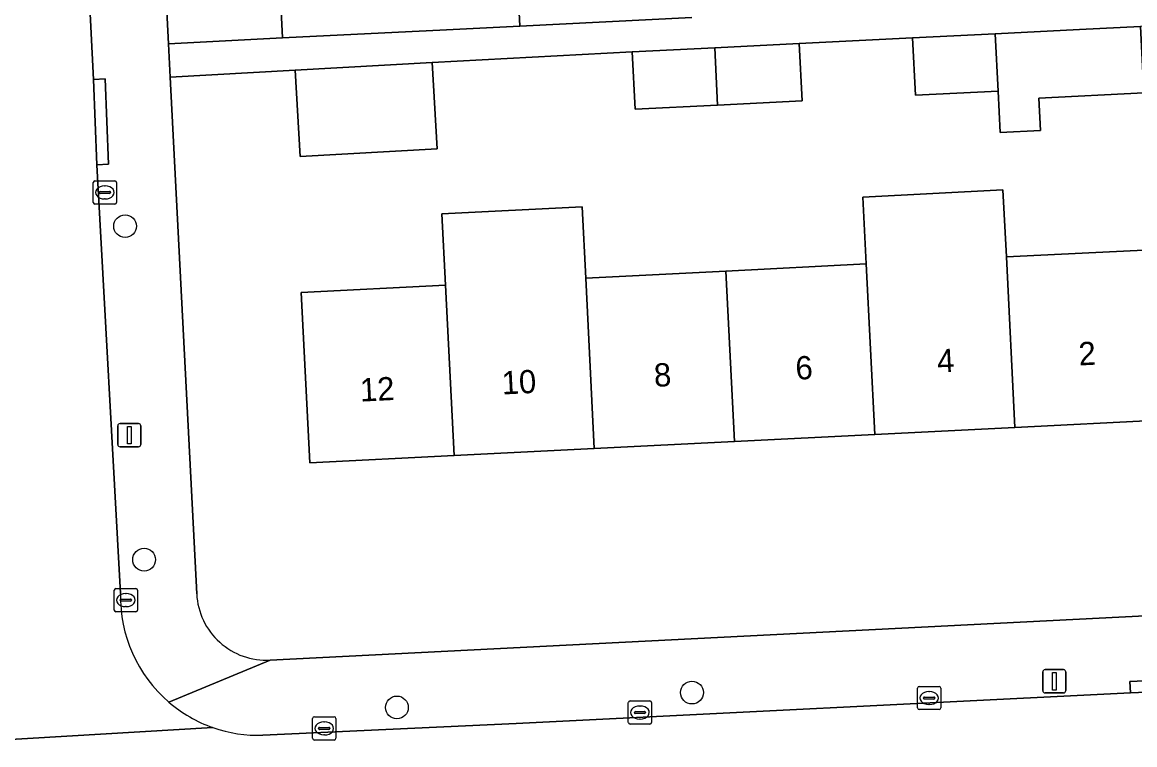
# Model space of a CAD drawing. Extents: x 161084 to 161928, y 385354 to 386522.
# Drawn here: x 161763.04 to 161810.87, y 385870.05 to 385901.12 of the extents above; entities that cross this region are included whole.
import ezdxf

# ---------------------------------------------------------------- set-up
doc = ezdxf.new("R2010")
doc.units = 0
for name, color, linetype in [('IMGEO_Boom', 7, 'Continuous'), ('IMGEO_Erf', 7, 'Continuous'), ('IMGEO_Kolk', 7, 'Continuous'), ('IMGEO_Lichtmast', 7, 'Continuous'), ('IMGEO_Pand', 7, 'Continuous'), ('IMGEO_Pand_nummerreeks', 7, 'Continuous'), ('IMGEO_Rijbaan_lokaal_open', 7, 'Continuous'), ('IMGEO_Voetpad_open', 7, 'Continuous')]:
    doc.layers.add(name, color=color, linetype=linetype)

msp = doc.modelspace()

# ---------------------------------------------------------------- linework, layer by layer
at = {"layer": 'IMGEO_Boom'}
for centre in [(161767.463, 385892.35), (161768.283, 385878.008), (161791.836, 385872.29), (161779.152, 385871.652)]:
    msp.add_circle(centre, 0.489, dxfattribs=at)
at = {"layer": 'IMGEO_Erf'}
for points in [[(161766.305, 385959.108), (161769.329, 385900.195), (161774.232, 385900.444), (161773.883, 385907.47)], [(161784.093, 385907.977), (161784.442, 385900.951), (161791.835, 385901.321)], [(161816.297, 385901.071), (161816.29, 385901.204), (161811.124, 385900.945), (161811.269, 385898.084), (161806.754, 385897.858), (161806.824, 385896.468), (161805.083, 385896.38), (161804.993, 385898.163), (161801.445, 385897.984), (161801.32, 385900.451), (161796.445, 385900.207), (161796.57, 385897.74), (161792.937, 385897.556), (161789.389, 385897.377), (161789.264, 385899.844), (161780.664, 385899.393), (161780.876, 385895.682), (161774.99, 385895.349), (161774.78, 385899.06), (161769.403, 385898.759), (161770.544, 385876.533)], [(161773.699, 385873.684), (161814.72, 385875.762), (161814.973, 385875.786), (161815.223, 385875.833), (161815.468, 385875.902), (161815.706, 385875.992), (161815.934, 385876.104), (161816.152, 385876.235), (161816.357, 385876.385), (161816.548, 385876.553), (161816.724, 385876.738), (161816.882, 385876.937), (161817.021, 385877.149), (161817.141, 385877.374), (161817.241, 385877.608), (161817.319, 385877.85), (161817.375, 385878.098), (161817.409, 385878.35), (161817.42, 385878.604), (161817.417, 385878.743), (161816.297, 385901.071)]]:
    msp.add_lwpolyline(points, dxfattribs=at)
msp.add_lwpolyline([(161799.179, 385893.604), (161805.207, 385893.908), (161805.352, 385891.028), (161811.558, 385891.34), (161811.927, 385884.008), (161805.721, 385883.696), (161799.693, 385883.392), (161793.665, 385883.089), (161787.636, 385882.786), (161781.608, 385882.482), (161775.405, 385882.17), (161775.036, 385889.502), (161781.239, 385889.814), (161781.084, 385892.881), (161787.112, 385893.185), (161787.267, 385890.118), (161793.296, 385890.421), (161799.324, 385890.724)], close=True, dxfattribs=at)
msp.add_arc((161773.545, 385876.685), 3.005, 182.901, 272.9342, dxfattribs=at)
at = {"layer": 'IMGEO_Kolk'}
for p, q in [((161766.171, 385894.301), (161767.023, 385894.301)), ((161766.096, 385893.375), (161766.096, 385894.227)), ((161766.355, 385893.795), (161766.355, 385893.807)), ((161766.398, 385893.844), (161766.796, 385893.844)), ((161766.584, 385894.081), (161766.609, 385894.081)), ((161766.839, 385893.807), (161766.839, 385893.795)), ((161767.097, 385894.227), (161767.097, 385893.375)), ((161767.023, 385893.301), (161766.171, 385893.301)), ((161766.793, 385893.758), (161766.395, 385893.758)), ((161766.607, 385893.521), (161766.582, 385893.521)), ((161766.998, 385875.841), (161766.998, 385876.693)), ((161767.073, 385876.767), (161767.925, 385876.767)), ((161767.999, 385876.693), (161767.999, 385875.841)), ((161767.257, 385876.261), (161767.257, 385876.273)), ((161767.695, 385876.224), (161767.297, 385876.224)), ((161767.3, 385876.31), (161767.698, 385876.31)), ((161767.486, 385876.547), (161767.511, 385876.547)), ((161767.741, 385876.273), (161767.741, 385876.261)), ((161767.925, 385875.767), (161767.073, 385875.767)), ((161767.509, 385875.987), (161767.484, 385875.987)), ((161801.533, 385871.631), (161801.533, 385872.483)), ((161801.608, 385872.557), (161802.46, 385872.557)), ((161802.021, 385872.337), (161802.046, 385872.337)), ((161802.534, 385872.483), (161802.534, 385871.631)), ((161789.1, 385871.007), (161789.1, 385871.859)), ((161789.175, 385871.933), (161790.027, 385871.933)), ((161790.101, 385871.859), (161790.101, 385871.007)), ((161801.792, 385872.051), (161801.792, 385872.063)), ((161802.23, 385872.014), (161801.832, 385872.014)), ((161801.835, 385872.1), (161802.233, 385872.1)), ((161802.044, 385871.777), (161802.019, 385871.777)), ((161802.276, 385872.063), (161802.276, 385872.051)), ((161789.359, 385871.427), (161789.359, 385871.439)), ((161789.797, 385871.39), (161789.399, 385871.39)), ((161789.402, 385871.476), (161789.8, 385871.476)), ((161789.588, 385871.713), (161789.613, 385871.713)), ((161789.843, 385871.439), (161789.843, 385871.427)), ((161802.46, 385871.557), (161801.608, 385871.557)), ((161775.526, 385870.325), (161775.526, 385871.177)), ((161775.601, 385871.251), (161776.453, 385871.251)), ((161776.014, 385871.031), (161776.039, 385871.031)), ((161776.527, 385871.177), (161776.527, 385870.325)), ((161790.027, 385870.933), (161789.175, 385870.933)), ((161789.611, 385871.153), (161789.586, 385871.153)), ((161775.785, 385870.745), (161775.785, 385870.757)), ((161776.223, 385870.708), (161775.825, 385870.708)), ((161775.828, 385870.794), (161776.226, 385870.794)), ((161776.037, 385870.471), (161776.012, 385870.471)), ((161776.269, 385870.757), (161776.269, 385870.745)), ((161776.453, 385870.251), (161775.601, 385870.251))]:
    msp.add_line(p, q, dxfattribs=at)
for points in [[(161766.171, 385894.301), (161767.023, 385894.301)], [(161766.096, 385893.375), (161766.096, 385894.227)], [(161767.097, 385894.227), (161767.097, 385893.375)], [(161767.023, 385893.301), (161766.171, 385893.301)], [(161766.998, 385875.841), (161766.998, 385876.693)], [(161767.073, 385876.767), (161767.925, 385876.767)], [(161767.999, 385876.693), (161767.999, 385875.841)], [(161767.925, 385875.767), (161767.073, 385875.767)], [(161801.533, 385871.631), (161801.533, 385872.483)], [(161801.608, 385872.557), (161802.46, 385872.557)], [(161802.534, 385872.483), (161802.534, 385871.631)], [(161789.1, 385871.007), (161789.1, 385871.859)], [(161789.175, 385871.933), (161790.027, 385871.933)], [(161790.101, 385871.859), (161790.101, 385871.007)], [(161802.46, 385871.557), (161801.608, 385871.557)], [(161775.526, 385870.325), (161775.526, 385871.177)], [(161775.601, 385871.251), (161776.453, 385871.251)], [(161776.527, 385871.177), (161776.527, 385870.325)], [(161790.027, 385870.933), (161789.175, 385870.933)], [(161776.453, 385870.251), (161775.601, 385870.251)]]:
    msp.add_lwpolyline(points, dxfattribs=at)
for centre, radius, start, end in [((161766.173, 385894.225), 0.0765, 91.552, 178.448), ((161766.173, 385894.225), 0.0765, 91.552, 178.448), ((161767.021, 385894.225), 0.0765, 1.552, 88.448), ((161767.021, 385894.225), 0.0765, 1.552, 88.448), ((161766.395, 385893.804), 0.0403, 85.8775, 175.7526), ((161766.392, 385893.794), 0.0366, 178.938, 274.7102), ((161766.796, 385893.801), 0.043, 264.8664, 352.4533), ((161766.8, 385893.806), 0.0386, 1.7309, 96.639), ((161766.173, 385893.377), 0.0765, 181.552, 268.448), ((161766.173, 385893.377), 0.0765, 181.552, 268.448), ((161767.021, 385893.377), 0.0765, 271.552, 358.448), ((161767.021, 385893.377), 0.0765, 271.552, 358.448), ((161767.075, 385876.691), 0.0765, 91.552, 178.448), ((161767.075, 385876.691), 0.0765, 91.552, 178.448), ((161767.923, 385876.691), 0.0765, 1.552, 88.448), ((161767.923, 385876.691), 0.0765, 1.552, 88.448), ((161767.297, 385876.27), 0.0403, 85.8775, 175.7526), ((161767.294, 385876.26), 0.0366, 178.938, 274.7102), ((161767.698, 385876.267), 0.043, 264.8664, 352.4533), ((161767.702, 385876.272), 0.0386, 1.7309, 96.639), ((161767.075, 385875.843), 0.0765, 181.552, 268.448), ((161767.075, 385875.843), 0.0765, 181.552, 268.448), ((161767.923, 385875.843), 0.0765, 271.552, 358.448), ((161767.923, 385875.843), 0.0765, 271.552, 358.448), ((161801.61, 385872.481), 0.0765, 91.552, 178.448), ((161801.61, 385872.481), 0.0765, 91.552, 178.448), ((161802.458, 385872.481), 0.0765, 1.552, 88.448), ((161802.458, 385872.481), 0.0765, 1.552, 88.448), ((161789.177, 385871.857), 0.0765, 91.552, 178.448), ((161789.177, 385871.857), 0.0765, 91.552, 178.448), ((161790.025, 385871.857), 0.0765, 1.552, 88.448), ((161790.025, 385871.857), 0.0765, 1.552, 88.448), ((161801.832, 385872.06), 0.0403, 85.8775, 175.7526), ((161801.829, 385872.05), 0.0366, 178.938, 274.7102), ((161802.233, 385872.057), 0.043, 264.8664, 352.4533), ((161802.237, 385872.062), 0.0386, 1.7309, 96.639), ((161789.399, 385871.436), 0.0403, 85.8775, 175.7526), ((161789.396, 385871.426), 0.0366, 178.938, 274.7102), ((161789.8, 385871.433), 0.043, 264.8664, 352.4533), ((161789.804, 385871.438), 0.0386, 1.7309, 96.639), ((161801.61, 385871.633), 0.0765, 181.552, 268.448), ((161801.61, 385871.633), 0.0765, 181.552, 268.448), ((161802.458, 385871.633), 0.0765, 271.552, 358.448), ((161802.458, 385871.633), 0.0765, 271.552, 358.448), ((161775.603, 385871.175), 0.0765, 91.552, 178.448), ((161775.603, 385871.175), 0.0765, 91.552, 178.448), ((161776.451, 385871.175), 0.0765, 1.552, 88.448), ((161776.451, 385871.175), 0.0765, 1.552, 88.448), ((161789.177, 385871.009), 0.0765, 181.552, 268.448), ((161789.177, 385871.009), 0.0765, 181.552, 268.448), ((161790.025, 385871.009), 0.0765, 271.552, 358.448), ((161790.025, 385871.009), 0.0765, 271.552, 358.448), ((161775.825, 385870.754), 0.0403, 85.8775, 175.7526), ((161775.822, 385870.744), 0.0366, 178.938, 274.7102), ((161776.226, 385870.751), 0.043, 264.8664, 352.4533), ((161776.23, 385870.756), 0.0386, 1.7309, 96.639), ((161775.603, 385870.327), 0.0765, 181.552, 268.448), ((161775.603, 385870.327), 0.0765, 181.552, 268.448), ((161776.451, 385870.327), 0.0765, 271.552, 358.448), ((161776.451, 385870.327), 0.0765, 271.552, 358.448)]:
    msp.add_arc(centre, radius, start, end, dxfattribs=at)
for centre, major_axis, ratio, start_param, end_param in [((161766.583, 385893.801), (-0.387, 0.002), 0.722429, 4.712389, 7.853982), ((161766.608, 385893.801), (-0.39, 0.002), 0.717154, 1.570796, 4.712389), ((161767.485, 385876.267), (-0.387, 0.002), 0.722429, 4.712389, 7.853982), ((161767.51, 385876.267), (-0.39, 0.002), 0.717154, 1.570796, 4.712389), ((161802.02, 385872.057), (-0.387, 0.002), 0.722429, 4.712389, 7.853982), ((161802.045, 385872.057), (-0.39, 0.002), 0.717154, 1.570796, 4.712389), ((161789.587, 385871.433), (-0.387, 0.002), 0.722429, 4.712389, 7.853982), ((161789.612, 385871.433), (-0.39, 0.002), 0.717154, 1.570796, 4.712389), ((161776.013, 385870.751), (-0.387, 0.002), 0.722429, 4.712389, 7.853982), ((161776.038, 385870.751), (-0.39, 0.002), 0.717154, 1.570796, 4.712389)]:
    msp.add_ellipse(centre, major_axis=major_axis, ratio=ratio, start_param=start_param, end_param=end_param, dxfattribs=at)
at = {"layer": 'IMGEO_Lichtmast'}
for p, q in [((161767.15, 385882.963), (161767.15, 385883.763)), ((161767.15, 385883.763), (161767.15, 385882.963)), ((161767.25, 385883.863), (161768.04, 385883.863)), ((161768.04, 385883.863), (161767.25, 385883.863)), ((161768.14, 385883.763), (161768.14, 385882.963)), ((161768.14, 385882.963), (161768.14, 385883.763)), ((161768.04, 385882.863), (161767.25, 385882.863)), ((161767.25, 385882.863), (161768.04, 385882.863)), ((161807.019, 385873.277), (161807.809, 385873.277)), ((161807.809, 385873.277), (161807.019, 385873.277)), ((161806.919, 385872.377), (161806.919, 385873.177)), ((161806.919, 385873.177), (161806.919, 385872.377)), ((161807.909, 385873.177), (161807.909, 385872.377)), ((161807.909, 385872.377), (161807.909, 385873.177)), ((161807.809, 385872.277), (161807.019, 385872.277)), ((161807.019, 385872.277), (161807.809, 385872.277))]:
    msp.add_line(p, q, dxfattribs=at)
for points in [[(161767.57, 385883.738), (161767.72, 385883.738), (161767.72, 385882.988), (161767.57, 385882.988), (161767.57, 385883.738)], [(161807.339, 385873.152), (161807.489, 385873.152), (161807.489, 385872.402), (161807.339, 385872.402), (161807.339, 385873.152)]]:
    msp.add_lwpolyline(points, dxfattribs=at)
for centre, start, end in [((161767.25, 385883.763), 90, 180), ((161767.25, 385883.763), 90, 180), ((161768.04, 385883.763), 0, 90), ((161768.04, 385883.763), 360, 90), ((161767.25, 385882.963), 180, 270), ((161767.25, 385882.963), 180, 270), ((161768.04, 385882.963), 270, 0), ((161768.04, 385882.963), 270, 0), ((161807.019, 385873.177), 90, 180), ((161807.019, 385873.177), 90, 180), ((161807.809, 385873.177), 0, 90), ((161807.809, 385873.177), 360, 90), ((161807.019, 385872.377), 180, 270), ((161807.019, 385872.377), 180, 270), ((161807.809, 385872.377), 270, 0), ((161807.809, 385872.377), 270, 0)]:
    msp.add_arc(centre, 0.1, start, end, dxfattribs=at)
at = {"layer": 'IMGEO_Pand'}
for points in [[(161780.641, 385907.806), (161773.883, 385907.47), (161774.232, 385900.444), (161779.226, 385900.692), (161780.99, 385900.78), (161784.442, 385900.951), (161784.093, 385907.977)], [(161811.124, 385900.945), (161808.501, 385900.814), (161804.869, 385900.63), (161804.993, 385898.163), (161805.083, 385896.38), (161806.824, 385896.468), (161806.754, 385897.858), (161811.269, 385898.084)], [(161804.869, 385900.63), (161801.32, 385900.451), (161801.445, 385897.984), (161804.993, 385898.163)], [(161789.264, 385899.844), (161789.389, 385897.377), (161792.937, 385897.556), (161792.813, 385900.023)], [(161796.57, 385897.74), (161796.445, 385900.207), (161792.813, 385900.023), (161792.937, 385897.556)], [(161780.876, 385895.682), (161780.664, 385899.393), (161774.78, 385899.06), (161774.99, 385895.349)], [(161805.352, 385891.028), (161805.207, 385893.908), (161799.179, 385893.604), (161799.324, 385890.724), (161799.693, 385883.392), (161805.721, 385883.696)], [(161787.267, 385890.118), (161787.112, 385893.185), (161781.084, 385892.881), (161781.239, 385889.814), (161781.608, 385882.482), (161787.636, 385882.786)], [(161805.721, 385883.696), (161811.927, 385884.008), (161811.558, 385891.34), (161805.352, 385891.028)], [(161787.636, 385882.786), (161793.665, 385883.089), (161793.296, 385890.421), (161787.267, 385890.118)], [(161799.324, 385890.724), (161793.296, 385890.421), (161793.665, 385883.089), (161799.693, 385883.392)], [(161781.239, 385889.814), (161775.036, 385889.502), (161775.405, 385882.17), (161781.608, 385882.482)]]:
    msp.add_lwpolyline(points, close=True, dxfattribs=at)
at = {"layer": 'IMGEO_Rijbaan_lokaal_open'}
for points in [[(161766.257, 385894.986), (161766.105, 385898.664), (161763.077, 385958.5)], [(161767.274, 385876.551), (161766.257, 385894.986)], [(161814.478, 385872.433), (161810.687, 385872.274), (161784.274, 385870.958), (161773.393, 385870.455)], [(161758.666, 385870.047), (161771.237, 385870.789)], [(161771.237, 385870.789), (161758.666, 385870.047)]]:
    msp.add_lwpolyline(points, dxfattribs=at)
for centre, radius, start, end in [((161773.204, 385876.387), 5.932, 178.4151, 229.4598), ((161773.221, 385876.41), 5.961, 229.4728, 250.5551), ((161773.208, 385876.387), 5.935, 250.6021, 271.7858)]:
    msp.add_arc(centre, radius, start, end, dxfattribs=at)
at = {"layer": 'IMGEO_Voetpad_open'}
for points in [[(161770.544, 385876.533), (161769.403, 385898.759), (161769.329, 385900.195), (161766.305, 385959.108)], [(161763.077, 385958.5), (161766.105, 385898.664), (161766.604, 385898.689), (161766.756, 385895.011), (161766.257, 385894.986), (161767.274, 385876.551)], [(161791.835, 385901.321), (161784.442, 385900.951), (161780.99, 385900.78), (161779.226, 385900.692), (161774.232, 385900.444), (161769.329, 385900.195), (161769.403, 385898.759), (161774.78, 385899.06), (161780.664, 385899.393), (161789.264, 385899.844), (161792.813, 385900.023), (161796.445, 385900.207), (161801.32, 385900.451), (161804.869, 385900.63), (161808.501, 385900.814), (161811.124, 385900.945)], [(161819.314, 385875.046), (161817.417, 385878.743), (161817.42, 385878.604), (161817.409, 385878.35), (161817.375, 385878.098), (161817.319, 385877.85), (161817.241, 385877.608), (161817.141, 385877.374), (161817.021, 385877.149), (161816.882, 385876.937), (161816.724, 385876.738), (161816.548, 385876.553), (161816.357, 385876.385), (161816.152, 385876.235), (161815.934, 385876.104), (161815.706, 385875.992), (161815.468, 385875.902), (161815.223, 385875.833), (161814.973, 385875.786), (161814.72, 385875.762), (161773.699, 385873.684), (161769.348, 385871.879)], [(161769.348, 385871.879), (161773.699, 385873.684)], [(161773.393, 385870.455), (161784.274, 385870.958), (161810.687, 385872.274), (161810.662, 385872.773), (161814.453, 385872.933), (161814.478, 385872.433)]]:
    msp.add_lwpolyline(points, dxfattribs=at)
for points in [[(161766.604, 385898.689), (161766.105, 385898.664), (161766.257, 385894.986), (161766.756, 385895.011)], [(161814.453, 385872.933), (161810.662, 385872.773), (161810.687, 385872.274), (161814.478, 385872.433)]]:
    msp.add_lwpolyline(points, close=True, dxfattribs=at)
for centre, radius, start, end in [((161773.204, 385876.387), 5.932, 178.4151, 229.4598), ((161773.545, 385876.685), 3.005, 182.901, 272.9342), ((161773.221, 385876.41), 5.961, 229.4728, 250.5551), ((161773.208, 385876.387), 5.935, 250.6021, 271.7858)]:
    msp.add_arc(centre, radius, start, end, dxfattribs=at)

# ---------------------------------------------------------------- texts
at = {"layer": 'IMGEO_Pand_nummerreeks'}
for s, rotation, p in [('4', 2.882, (161802.395, 385886.051)), ('2', 2.881, (161808.48, 385886.357)), ('6', 2.881, (161796.308, 385885.745)), ('10', 2.882, (161783.678, 385885.109)), ('8', 2.881, (161790.225, 385885.439)), ('12', 2.881, (161777.585, 385884.803))]:
    msp.add_text(s, height=1, rotation=rotation, dxfattribs=at).set_placement(p)

doc.saveas('drawing.dxf')
